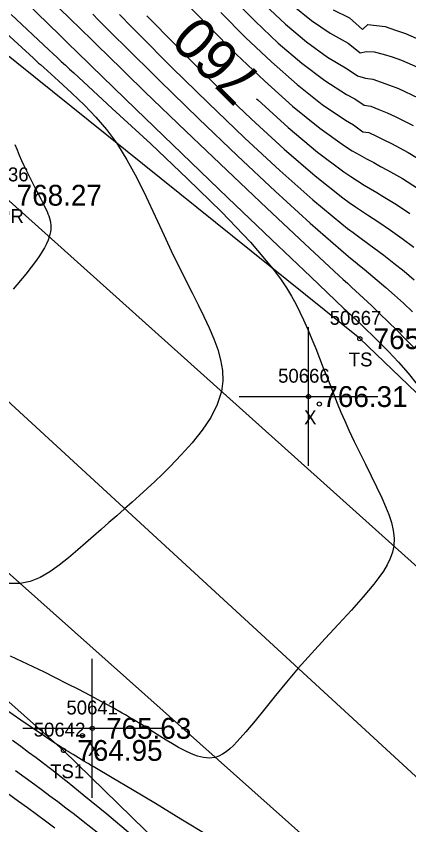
# Model space of a CAD drawing. Extents: x 1378535 to 1380697, y 997729 to 1000024.
# Drawn here: x 1379029.6 to 1379057.9, y 999524.5 to 999582.8 of the extents above; entities that cross this region are included whole.
import ezdxf

# ---------------------------------------------------------------- set-up
doc = ezdxf.new("R2010")
doc.units = 0
for name, color, linetype in [('RD_DTM_BkLn1', 7, 'Continuous'), ('RD_DTM_BkLn2', 7, 'Continuous'), ('RD_DTM_BkLn_txCode', 7, 'Continuous'), ('RD_DTM_Major1', 7, 'Continuous'), ('RD_DTM_Major1_Lbl', 7, 'Continuous'), ('RD_DTM_Minor1', 7, 'Continuous'), ('RD_EX_Misc', 7, 'Continuous'), ('RD_EX_Misc_txCode', 7, 'Continuous'), ('RD_EX_Road', 7, 'Continuous'), ('RD_EX_Road_txCode', 7, 'Continuous'), ('RD_EX_TX_Misc_ELEV', 7, 'Continuous'), ('RD_EX_TX_Road_ELEV', 7, 'Continuous'), ('RD_SMD_Locator', 7, 'Continuous')]:
    doc.layers.add(name, color=color, linetype=linetype)

msp = doc.modelspace()

# ---------------------------------------------------------------- linework, layer by layer
at = {"layer": 'RD_DTM_BkLn1'}
msp.add_lwpolyline([(1379201.7, 999398.205), (1379156.533, 999438.891), (1379112.084, 999479.847), (1379066.495, 999520.561), (1379020.821, 999562.613), (1378974.239, 999604.981), (1378928.957, 999646.778), (1378882.739, 999688.619), (1378834.578, 999733.071), (1378787.698, 999775.121), (1378743.642, 999816.274), (1378698.706, 999856.431), (1378652.056, 999898.787), (1378607.023, 999939.646), (1378604.538, 999941.267)], dxfattribs=at)
at = {"layer": 'RD_DTM_BkLn2'}
for points in [[(1379127.384, 999423.802), (1379127.762, 999431.865), (1379121.716, 999443.154), (1379111.339, 999454.954), (1379072.326, 999491.525), (1379033.04, 999529.892), (1378988.344, 999569.668), (1378946.318, 999609.062), (1378904.335, 999647.705), (1378862.625, 999686.445), (1378821.368, 999725.034), (1378792.711, 999749.687), (1378787.553, 999753.349), (1378778.567, 999746.276)], [(1379093.966, 999521.58), (1379054.373, 999559.565), (1379010.103, 999595.197), (1378968.034, 999632.397), (1378925.231, 999671.641)]]:
    msp.add_lwpolyline(points, dxfattribs=at)
at = {"layer": 'RD_DTM_Major1'}
for points in [[(1379030.261, 999583.885), (1379032.793, 999581.413), (1379033.16, 999581.055), (1379033.53, 999580.694), (1379033.901, 999580.332), (1379034.275, 999579.968), (1379034.652, 999579.6), (1379035.032, 999579.23), (1379038.247, 999576.109), (1379041.573, 999572.897), (1379044.873, 999569.723), (1379048.008, 999566.72), (1379050.841, 999564.017), (1379053.233, 999561.746), (1379053.386, 999561.601), (1379053.536, 999561.459), (1379053.683, 999561.32), (1379053.827, 999561.184), (1379054.108, 999560.919), (1379054.392, 999560.649), (1379054.665, 999560.39), (1379054.929, 999560.137), (1379055.184, 999559.892), (1379055.432, 999559.652), (1379055.674, 999559.415), (1379056.442, 999558.641), (1379057.161, 999557.872), (1379057.845, 999557.083), (1379058.504, 999556.25)], [(1379049.537, 999583.592), (1379050.891, 999582.494), (1379052.238, 999581.567), (1379053.545, 999580.867), (1379054.391, 999580.161), (1379054.864, 999580.263), (1379055.419, 999580.229), (1379056.049, 999580.055), (1379056.697, 999579.863), (1379057.373, 999579.632), (1379058.908, 999578.959)], [(1379046.943, 999576.847), (1379047.03, 999576.764), (1379049.229, 999574.772), (1379051.318, 999573.013), (1379053.217, 999571.585), (1379053.727, 999571.241), (1379054.217, 999570.927), (1379054.693, 999570.635), (1379055.156, 999570.358), (1379055.612, 999570.089), (1379056.065, 999569.819), (1379057.019, 999569.227), (1379057.982, 999568.589)], [(1379043.474, 999523.74), (1379041.494, 999524.949), (1379039.663, 999526.057), (1379038.003, 999527.053), (1379036.538, 999527.926), (1379035.288, 999528.666), (1379035.189, 999528.725), (1379035.091, 999528.782), (1379034.995, 999528.839), (1379034.9, 999528.895), (1379034.807, 999528.95), (1379034.715, 999529.004), (1379034.515, 999529.123), (1379034.318, 999529.24), (1379034.123, 999529.357), (1379033.927, 999529.476), (1379033.728, 999529.597), (1379033.524, 999529.723), (1379033.369, 999529.819), (1379033.208, 999529.92), (1379033.042, 999530.025), (1379032.868, 999530.136), (1379032.686, 999530.253), (1379032.494, 999530.378), (1379029.977, 999532.064), (1379026.634, 999534.367)]]:
    msp.add_lwpolyline(points, dxfattribs=at)
at = {"layer": 'RD_DTM_Minor1'}
for points in [[(1379031.45, 999584.658), (1379033.699, 999582.446), (1379034.092, 999582.06), (1379034.486, 999581.673), (1379034.881, 999581.284), (1379035.679, 999580.5), (1379036.084, 999580.104), (1379038.906, 999577.357), (1379041.844, 999574.526), (1379044.804, 999571.697), (1379047.692, 999568.96), (1379050.415, 999566.403), (1379052.877, 999564.113), (1379053.183, 999563.831), (1379053.482, 999563.554), (1379053.777, 999563.282), (1379054.355, 999562.747), (1379054.64, 999562.482), (1379055.235, 999561.923), (1379055.828, 999561.358), (1379056.427, 999560.777), (1379057.038, 999560.173), (1379057.669, 999559.536), (1379058.326, 999558.858)], [(1379041.649, 999583.987), (1379043.496, 999582.055), (1379045.475, 999580.074), (1379047.514, 999578.133), (1379049.541, 999576.323), (1379051.487, 999574.732), (1379053.279, 999573.451), (1379053.827, 999573.109), (1379054.356, 999572.801), (1379054.869, 999572.517), (1379055.374, 999572.247), (1379055.873, 999571.982), (1379056.373, 999571.712), (1379057.442, 999571.098), (1379058.533, 999570.41)], [(1379045.228, 999584.067), (1379046.836, 999582.443), (1379048.509, 999580.868), (1379050.197, 999579.416), (1379051.847, 999578.157), (1379053.409, 999577.163), (1379054.012, 999576.847), (1379054.691, 999576.394), (1379055.177, 999576.322), (1379055.753, 999576.084), (1379056.333, 999575.841), (1379056.924, 999575.579), (1379058.227, 999574.92)], [(1379047.526, 999583.624), (1379049.023, 999582.229), (1379050.542, 999580.953), (1379052.04, 999579.861), (1379053.475, 999579.014), (1379054.209, 999578.496), (1379054.777, 999578.326), (1379055.302, 999578.262), (1379055.905, 999578.052), (1379056.519, 999577.833), (1379057.151, 999577.585), (1379058.566, 999576.919)], [(1379052.451, 999583.27), (1379053.636, 999582.692), (1379054.56, 999581.837), (1379054.956, 999582.207), (1379055.57, 999582.138), (1379056.198, 999582.048), (1379056.935, 999581.796), (1379057.671, 999581.557), (1379059.371, 999580.807)], [(1379029.286, 999582.922), (1379031.996, 999580.373), (1379032.292, 999580.097), (1379032.588, 999579.821), (1379032.885, 999579.545), (1379033.183, 999579.268), (1379033.482, 999578.991), (1379033.782, 999578.712), (1379036.553, 999576.156), (1379039.322, 999573.595), (1379041.976, 999571.093), (1379044.406, 999568.713), (1379046.501, 999566.519), (1379048.149, 999564.575), (1379048.657, 999563.885), (1379049.091, 999563.237), (1379049.462, 999562.623), (1379049.784, 999562.036), (1379050.069, 999561.467), (1379050.328, 999560.91), (1379050.633, 999560.222), (1379050.924, 999559.536), (1379051.204, 999558.851), (1379051.477, 999558.163), (1379051.748, 999557.469), (1379052.021, 999556.766), (1379052.258, 999556.156), (1379052.502, 999555.538), (1379052.754, 999554.912), (1379053.018, 999554.277), (1379053.294, 999553.633), (1379053.587, 999552.981), (1379053.971, 999552.164), (1379054.373, 999551.339), (1379054.782, 999550.513), (1379055.189, 999549.691), (1379055.584, 999548.879), (1379055.956, 999548.083), (1379056.223, 999547.477), (1379056.457, 999546.885), (1379056.646, 999546.305), (1379056.778, 999545.737), (1379056.838, 999545.18), (1379056.814, 999544.635), (1379056.72, 999544.179), (1379056.562, 999543.726), (1379056.345, 999543.273), (1379056.074, 999542.816), (1379055.754, 999542.351), (1379055.391, 999541.873), (1379054.629, 999540.954), (1379053.768, 999539.989), (1379052.838, 999538.983), (1379051.87, 999537.946), (1379050.892, 999536.885), (1379049.934, 999535.808), (1379049.095, 999534.815), (1379048.299, 999533.838), (1379047.546, 999532.899), (1379046.837, 999532.02), (1379046.173, 999531.224), (1379045.555, 999530.534), (1379045.283, 999530.256), (1379045.017, 999530.008), (1379044.756, 999529.795), (1379044.495, 999529.619), (1379044.231, 999529.483), (1379043.961, 999529.391), (1379043.555, 999529.339), (1379043.133, 999529.373), (1379042.697, 999529.479), (1379042.25, 999529.646), (1379041.794, 999529.859), (1379041.333, 999530.107), (1379040.888, 999530.363), (1379040.44, 999530.636), (1379039.987, 999530.919), (1379039.062, 999531.506), (1379038.588, 999531.803), (1379038.375, 999531.933), (1379038.16, 999532.064), (1379037.943, 999532.194), (1379037.723, 999532.324), (1379037.5, 999532.454), (1379037.275, 999532.584), (1379036.527, 999533.005), (1379035.75, 999533.428), (1379034.951, 999533.852), (1379034.134, 999534.277), (1379033.304, 999534.701), (1379032.468, 999535.123), (1379031.667, 999535.523), (1379030.862, 999535.918), (1379030.051, 999536.305), (1379029.232, 999536.683)], [(1379035.142, 999582.937), (1379035.567, 999582.511), (1379035.995, 999582.083), (1379036.426, 999581.652), (1379036.861, 999581.216), (1379037.303, 999580.775), (1379039.966, 999578.142), (1379042.755, 999575.427), (1379045.561, 999572.74), (1379048.277, 999570.193), (1379050.795, 999567.896), (1379053.006, 999565.961), (1379053.362, 999565.661), (1379053.706, 999565.374), (1379054.039, 999565.098), (1379054.363, 999564.83), (1379054.68, 999564.57), (1379054.989, 999564.314), (1379055.627, 999563.783), (1379056.253, 999563.25), (1379056.878, 999562.701), (1379057.511, 999562.123), (1379058.164, 999561.501)], [(1379037.066, 999582.927), (1379037.966, 999582.01), (1379038.426, 999581.543), (1379040.877, 999579.085), (1379043.46, 999576.549), (1379046.073, 999574.045), (1379048.617, 999571.685), (1379050.989, 999569.578), (1379053.088, 999567.836), (1379053.501, 999567.513), (1379053.899, 999567.21), (1379054.283, 999566.922), (1379055.019, 999566.38), (1379055.376, 999566.119), (1379056.111, 999565.571), (1379056.835, 999565.014), (1379057.56, 999564.431), (1379058.298, 999563.805)], [(1379039.047, 999582.827), (1379039.517, 999582.342), (1379041.757, 999580.064), (1379044.133, 999577.714), (1379046.551, 999575.399), (1379048.922, 999573.224), (1379051.153, 999571.294), (1379053.153, 999569.713), (1379053.619, 999569.376), (1379054.066, 999569.063), (1379054.498, 999568.77), (1379054.918, 999568.491), (1379055.329, 999568.22), (1379055.733, 999567.953), (1379056.577, 999567.384), (1379057.417, 999566.789), (1379058.263, 999566.152)], [(1379044.362, 999583.06), (1379046.152, 999581.259), (1379048.006, 999579.502), (1379049.863, 999577.871), (1379051.663, 999576.447), (1379053.343, 999575.31), (1379053.923, 999574.976), (1379054.604, 999574.462), (1379055.033, 999574.41), (1379055.575, 999574.153), (1379056.116, 999573.897), (1379056.663, 999573.629), (1379057.85, 999572.99), (1379059.077, 999572.246)], [(1379028.618, 999581.838), (1379030.87, 999579.772), (1379030.998, 999579.656), (1379031.125, 999579.542), (1379031.251, 999579.428), (1379031.375, 999579.316), (1379031.62, 999579.095), (1379032.68, 999578.143), (1379033.653, 999577.253), (1379034.549, 999576.392), (1379035.375, 999575.529), (1379036.14, 999574.631), (1379036.853, 999573.667), (1379037.613, 999572.456), (1379038.326, 999571.15), (1379039.002, 999569.782), (1379039.653, 999568.385), (1379040.288, 999566.992), (1379040.919, 999565.637), (1379041.384, 999564.681), (1379041.846, 999563.759), (1379042.298, 999562.868), (1379042.734, 999562.004), (1379043.146, 999561.163), (1379043.528, 999560.34), (1379043.861, 999559.559), (1379044.143, 999558.788), (1379044.357, 999558.027), (1379044.485, 999557.271), (1379044.51, 999556.518), (1379044.415, 999555.765), (1379044.115, 999554.825), (1379043.639, 999553.888), (1379043.024, 999552.965), (1379042.307, 999552.061), (1379041.523, 999551.187), (1379040.71, 999550.35), (1379040.158, 999549.806), (1379039.61, 999549.281), (1379039.064, 999548.771), (1379038.522, 999548.274), (1379037.982, 999547.787), (1379037.445, 999547.307), (1379036.88, 999546.806), (1379036.317, 999546.309), (1379035.755, 999545.815), (1379035.194, 999545.325), (1379034.633, 999544.838), (1379034.072, 999544.352), (1379033.402, 999543.781), (1379032.728, 999543.238), (1379032.046, 999542.753), (1379031.353, 999542.351), (1379030.646, 999542.061), (1379029.921, 999541.91), (1379029.132, 999541.922)], [(1379029.537, 999573.558), (1379029.697, 999573.161), (1379029.86, 999572.777), (1379030.023, 999572.405), (1379030.186, 999572.045), (1379030.351, 999571.697), (1379030.516, 999571.36), (1379030.75, 999570.901), (1379030.981, 999570.463), (1379031.204, 999570.046), (1379031.414, 999569.647), (1379031.608, 999569.267), (1379031.781, 999568.904), (1379031.855, 999568.736), (1379031.922, 999568.57), (1379031.982, 999568.407), (1379032.033, 999568.245), (1379032.074, 999568.083), (1379032.105, 999567.92), (1379032.124, 999567.76), (1379032.131, 999567.598), (1379032.125, 999567.431), (1379032.105, 999567.259), (1379032.069, 999567.081), (1379032.016, 999566.895), (1379031.926, 999566.651), (1379031.809, 999566.393), (1379031.666, 999566.121), (1379031.499, 999565.835), (1379031.307, 999565.535), (1379031.092, 999565.22), (1379030.339, 999564.221), (1379029.43, 999563.139)], [(1379037.87, 999523.869), (1379036.156, 999525.294), (1379034.541, 999526.627), (1379034.122, 999526.967), (1379033.713, 999527.298), (1379033.309, 999527.621), (1379032.909, 999527.938), (1379032.51, 999528.25), (1379032.11, 999528.56), (1379031.597, 999528.954), (1379031.072, 999529.35), (1379030.53, 999529.754), (1379029.965, 999530.171), (1379029.373, 999530.603)], [(1379036.677, 999523.034), (1379034.466, 999524.773), (1379033.826, 999525.269), (1379033.217, 999525.736), (1379032.634, 999526.178), (1379032.069, 999526.602), (1379031.518, 999527.011), (1379030.974, 999527.411), (1379030.283, 999527.914), (1379029.58, 999528.42)], [(1379032.429, 999524.289), (1379031.752, 999524.794), (1379031.096, 999525.278), (1379030.45, 999525.749), (1379029.808, 999526.213), (1379028.982, 999526.804)]]:
    msp.add_lwpolyline(points, dxfattribs=at)
at = {"layer": 'RD_EX_Misc'}
for p, q in [((1379050.68, 999550.391), (1379050.68, 999560.391)), ((1379045.68, 999555.391), (1379055.68, 999555.391)), ((1379035.108, 999526.484), (1379035.108, 999536.484)), ((1379030.108, 999531.484), (1379040.108, 999531.484))]:
    msp.add_line(p, q, dxfattribs=at)
at = {"layer": 'RD_EX_Road'}
for points in [[(1379209.475, 999405.54), (1379163.997, 999446.485), (1379118.805, 999488.017), (1379074.408, 999528.841), (1379028.669, 999569.9), (1378981.979, 999612.718), (1378937.166, 999653.911), (1378890.129, 999696.785), (1378842.566, 999740.72), (1378794.879, 999783.075), (1378749.806, 999824.149), (1378706.231, 999863.66), (1378659.579, 999905.32), (1378614.058, 999947.757), (1378610.306, 999950.384)], [(1379194.921, 999391.17), (1379151.382, 999431.093), (1379105.356, 999472.756), (1379062.213, 999513.117), (1379014.238, 999555.894), (1378967.91, 999597.354), (1378922.421, 999639.979), (1378876.774, 999681.523), (1378827.896, 999726.217), (1378781.196, 999768.463), (1378736.445, 999808.724), (1378691.95, 999849.175), (1378644.395, 999891.391), (1378600.504, 999932.423), (1378598.568, 999933.73)]]:
    msp.add_lwpolyline(points, dxfattribs=at)
at = {"layer": 'RD_SMD_Locator'}
for centre in [(1379054.373, 999559.565), (1379050.68, 999555.391), (1379051.464, 999554.854), (1379035.108, 999531.484), (1379034.404, 999530.956), (1379033.04, 999529.892)]:
    msp.add_circle(centre, 0.15, dxfattribs=at)

# ---------------------------------------------------------------- texts
at = {"layer": 'RD_DTM_BkLn_txCode'}
for s, p in [('50667', (1379052.208, 999560.565)), ('TS', (1379053.578, 999557.565)), ('50642', (1379030.898, 999530.892)), ('TS1', (1379032.079, 999527.892))]:
    msp.add_text(s, height=1, dxfattribs=at).set_placement(p)
at = {"layer": 'RD_DTM_Major1_Lbl'}
msp.add_text('760', height=3, rotation=135.18289, dxfattribs=at).set_placement((1379047.516, 999578.312))
at = {"layer": 'RD_EX_Misc_txCode'}
for s, p in [('50666', (1379048.491, 999556.391)), ('X', (1379050.365, 999553.391)), ('50641', (1379033.25, 999532.484)), ('X', (1379034.793, 999529.484))]:
    msp.add_text(s, height=1, dxfattribs=at).set_placement(p)
at = {"layer": 'RD_EX_Road_txCode'}
for s, p in [('50136', (1379026.811, 999570.9)), ('EPR', (1379027.441, 999567.9))]:
    msp.add_text(s, height=1, dxfattribs=at).set_placement(p)
at = {"layer": 'RD_EX_TX_Misc_ELEV'}
for s, p in [('765.45', (1379055.373, 999558.815)), ('766.31', (1379051.68, 999554.641)), ('765.63', (1379036.108, 999530.734)), ('764.95', (1379034.04, 999529.142))]:
    msp.add_text(s, height=1.5, dxfattribs=at).set_placement(p)
at = {"layer": 'RD_EX_TX_Road_ELEV'}
msp.add_text('768.27', height=1.5, dxfattribs=at).set_placement((1379029.669, 999569.15))

doc.saveas('drawing.dxf')
